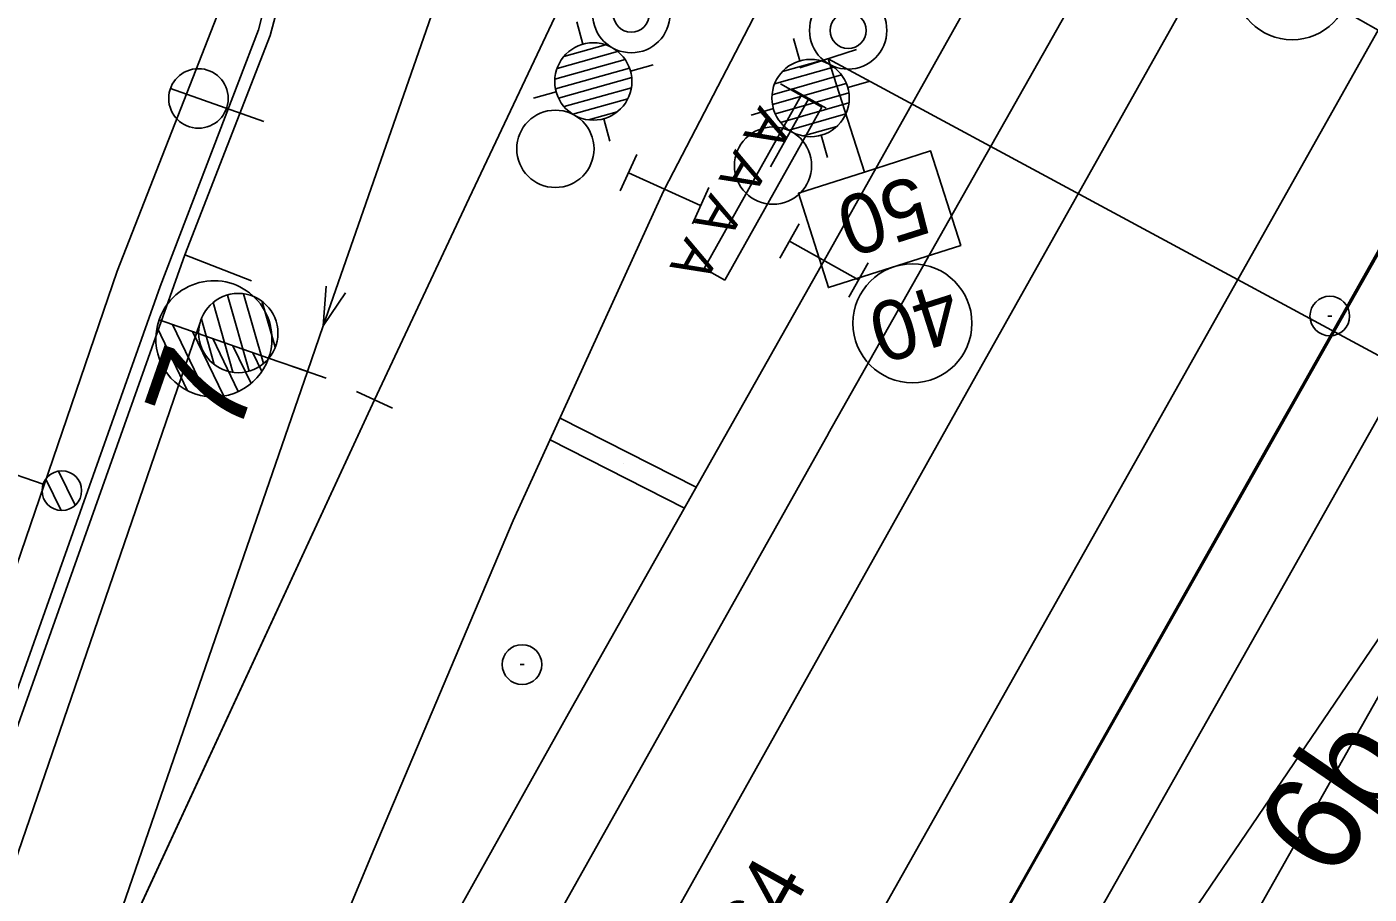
# Model space of a CAD drawing. Extents: x -781083 to -763634, y -1029516 to -1022695.
# Drawn here: x -765207.99 to -765174.13, y -1024251.69 to -1024229.83 of the extents above; entities that cross this region are included whole.
import ezdxf

# ---------------------------------------------------------------- set-up
doc = ezdxf.new("R2010")
doc.units = 0
for name, color, linetype in [('Default', 7, 'Continuous'), ('Hranice parcel', 7, 'Continuous'), ('PS120111-MOK', 7, 'Continuous'), ('PS_12-01-10_Kabelizace_nove_kabelizace', 7, 'Continuous'), ('PS_12-01-11_SZZ_Slany_nove_prvky', 7, 'Continuous'), ('PS_12-01-11_SZZ_Slany_rusene_prvky', 7, 'Continuous'), ('PS_12-01-11_SZZ_Slany_rusene_prvky_popis', 7, 'Continuous'), ('SO128401_EOV_trasa', 7, 'Continuous'), ('Vrstva 1', 7, 'Continuous'), ('Vrstva 2', 7, 'Continuous'), ('Vrstva 25', 7, 'Continuous'), ('Vrstva 28', 7, 'Continuous'), ('Vrstva 3', 7, 'Continuous'), ('Vrstva 47', 7, 'Continuous'), ('Vrstva 49', 7, 'Continuous'), ('Vrstva 5', 7, 'Continuous'), ('Vrstva 50', 7, 'Continuous'), ('Vrstva 7', 7, 'Continuous'), ('Vrstva 9', 7, 'Continuous'), ('ČD Telematika_TK', 7, 'Continuous')]:
    doc.layers.add(name, color=color, linetype=linetype)

# ---------------------------------------------------------------- blocks, each defined once
blk = doc.blocks.new('C622')
at = {"layer": 'Vrstva 9'}
for p, q in [((50, 3), (0, 3)), ((0, 3), (0, -3)), ((50, -3), (50, 3)), ((0, -3), (50, -3)), ((0, -3), (0, -9))]:
    blk.add_line(p, q, dxfattribs=at)
blk = doc.blocks.new('C669_16')
at = {"layer": 'Vrstva 25'}
for p, q in [((0, 5), (0, 40)), ((7, 39.99), (33, 40)), ((-4.78, -1.46), (1.44, 4.76)), ((-2.39, -4.37), (4.38, 2.4))]:
    blk.add_line(p, q, dxfattribs=at)
blk.add_circle((0, 0), 5, dxfattribs=at)
blk.add_circle((0, 0), 5, dxfattribs=at)
for centre, start, end in [((10, 40), 0, 180), ((20, 39.88), 179.2975, 0.7026)]:
    blk.add_arc(centre, 10, start, end, dxfattribs=at)
blk = doc.blocks.new('C053_2')
at = {"layer": 'Vrstva 25'}
blk.add_line((-0.5, 0), (0.5, 0), dxfattribs=at)
blk.add_circle((0, 0), 5, dxfattribs=at)
blk = doc.blocks.new('C707_2')
at = {"layer": 'Vrstva 47'}
blk.add_line((0, 7.5), (-0.01, -17.5), dxfattribs=at)
blk.add_circle((0, 0), 7.5, dxfattribs=at)
blk = doc.blocks.new('C053_4')
at = {"layer": 'Vrstva 50'}
blk.add_line((-0.5, 0), (0.5, 0), dxfattribs=at)
blk.add_circle((0, 0), 5, dxfattribs=at)
blk = doc.blocks.new('C211_1')
at = {"layer": 'Vrstva 5'}
blk.add_line((-7.5, 0), (7.5, 0), dxfattribs=at)
blk.add_lwpolyline([(0, 0), (0, 30), (17.5, 30), (17.5, 55), (-17.5, 55), (-17.5, 30), (0, 30)], dxfattribs=at)
blk = doc.blocks.new('C264_1')
at = {"layer": 'Vrstva 5'}
blk.add_circle((0, 70), 15, dxfattribs=at)
blk = doc.blocks.new('C649_1')
at = {"layer": 'Vrstva 3'}
for p, q in [((-5, 10), (5, 10)), ((0, 10), (0, -10)), ((-5, -10), (5, -10))]:
    blk.add_line(p, q, dxfattribs=at)
blk = doc.blocks.new('C084_2')
at = {"layer": 'Vrstva 2'}
blk.add_line((0, 5), (0, -5), dxfattribs=at)
blk = doc.blocks.new('C321')
at = {"layer": 'Vrstva 2'}
blk.add_lwpolyline([(9.66, 2.59), (0, 0), (9.66, -2.59)], dxfattribs=at)
blk = doc.blocks.new('C516_5')
at = {"layer": 'Vrstva 2'}
for p, q in [((-14.51, 26.98), (-1.99, 39.5)), ((-14.28, 21.84), (-0.02, 36.09)), ((-12.8, 17.94), (-0.02, 30.72)), ((-10.51, 14.86), (-0.02, 25.34)), ((-7.52, 12.48), (-0.03, 19.97)), ((-3.73, 10.89), (-0.03, 14.59)), ((0, 10.39), (0, 0))]:
    blk.add_line(p, q, dxfattribs=at)
blk.add_lwpolyline([(0, 10.39), (0, 39.66)], dxfattribs=at)
for centre, start, end in [((0, 25.03), 90.0196, 269.9804), ((0.06, 25.03), 269.7652, 90.2348)]:
    blk.add_arc(centre, 14.63, start, end, dxfattribs=at)
blk = doc.blocks.new('C515_4')
at = {"layer": 'Vrstva 2'}
for p, q in [((-0.02, 35.76), (3.35, 39.13)), ((-0.02, 30.45), (7.16, 37.63)), ((-0.02, 25.15), (10.19, 35.36)), ((-0.03, 19.84), (12.53, 32.4)), ((-0.03, 14.54), (14.1, 28.67)), ((1.1, 10.37), (14.53, 23.79)), ((0, 10.29), (0, 0))]:
    blk.add_line(p, q, dxfattribs=at)
blk.add_lwpolyline([(0, 39.56), (0, 10.29)], dxfattribs=at)
blk.add_circle((0, 24.92), 14.64, dxfattribs=at)
blk.add_arc((0, 24.92), 14.63, 270.0191, 89.98, dxfattribs=at)
blk = doc.blocks.new('POINT_DISPLAY')
at = {"layer": 'Default'}
blk.add_line((0, 0), (0, 0), dxfattribs=at)
blk = doc.blocks.new('C335')
at = {"layer": 'Vrstva 7'}
blk.add_blockref('POINT_DISPLAY', (0, 0), dxfattribs=at)
blk = doc.blocks.new('C016_9')
at = {"layer": 'PS_12-01-11_SZZ_Slany_rusene_prvky'}
for p, q in [((0, 5), (0, -5)), ((19.8, 0), (0, 0))]:
    blk.add_line(p, q, dxfattribs=at)
blk = doc.blocks.new('NS12_1')
at = {"layer": 'PS_12-01-11_SZZ_Slany_nove_prvky'}
for p, q in [((-10.61, 115.61), (-17, 122)), ((-14.95, 104.3), (0.71, 119.96)), ((10.61, 115.61), (17, 122)), ((-14.06, 99.88), (5.12, 119.06)), ((-13.82, 110.73), (-5.7, 118.86)), ((-12.24, 96.4), (8.61, 117.25)), ((-9.72, 93.62), (11.4, 114.74)), ((-6.52, 91.51), (13.48, 111.52)), ((-2.5, 90.23), (14.77, 107.5)), ((2.88, 90.31), (14.72, 102.15)), ((-10.61, 94.39), (-17, 88)), ((10.61, 94.39), (17, 88)), ((0.97, 59.97), (-14.97, 44.03)), ((8.42, 57.42), (-12.42, 36.58)), ((12.99, 52.49), (-7.8, 32.19)), ((14.97, 45.97), (-1, 30)), ((0, 30), (0, 0)), ((-15, 0), (15, 0))]:
    blk.add_line(p, q, dxfattribs=at)
for centre, radius in [((0, 135), 15), ((0, 105), 15), ((0, 75), 15), ((0, 75), 7), ((0, 45), 15)]:
    blk.add_circle(centre, radius, dxfattribs=at)
blk = doc.blocks.new('NS8')
at = {"layer": 'PS_12-01-11_SZZ_Slany_nove_prvky'}
for p, q in [((-10.61, 85.61), (-17, 92)), ((-14.92, 73.72), (1.27, 89.91)), ((-14.24, 79.71), (-4.75, 89.19)), ((-13.91, 69.42), (5.56, 88.89)), ((10.61, 85.61), (17, 92)), ((-11.99, 66.04), (8.96, 86.99)), ((-9.38, 63.35), (11.66, 84.39)), ((-6.1, 61.33), (13.69, 81.12)), ((-1.96, 60.16), (14.86, 76.98)), ((3.63, 60.45), (14.51, 71.33)), ((-10.61, 64.39), (-17, 58)), ((10.61, 64.39), (17, 58)), ((0, 30), (0, 0)), ((-15, 0), (15, 0))]:
    blk.add_line(p, q, dxfattribs=at)
for centre, radius in [((0, 105), 15), ((0, 75), 15), ((0, 45), 15), ((0, 45), 7)]:
    blk.add_circle(centre, radius, dxfattribs=at)
blk = doc.blocks.new('PZ2_2')
at = {"layer": 'PS_12-01-11_SZZ_Slany_nove_prvky'}
for p, q in [((-18.83, -0.14), (-23.82, 17.41)), ((-14.74, 0.11), (-20.2, 19.3)), ((-11.12, 2.04), (-16.13, 19.62)), ((-8.14, 6.18), (-11.41, 17.64)), ((-23.54, 1.82), (-26.79, 13.24))]:
    blk.add_line(p, q, dxfattribs=at)
blk.add_circle((-17.47, 9.73), 10, dxfattribs=at)

msp = doc.modelspace()

# ---------------------------------------------------------------- linework, layer by layer
at = {"layer": 'Hranice parcel'}
msp.add_lwpolyline([(-765199.67, -1024294.27), (-765200.37, -1024293.59), (-765169.79, -1024239.44), (-765167.98, -1024240.28)], dxfattribs=at)
at = {"layer": 'PS120111-MOK'}
msp.add_lwpolyline([(-765225.805, -1024328.474), (-765227.041, -1024327.403), (-765189.607, -1024263.284), (-765167.089, -1024223.521), (-765111.836, -1024124.939), (-765108.851, -1024119.501), (-765085.73, -1024077.899), (-765081.023, -1024080.523), (-765060.822, -1024044.042), (-765057.835, -1024038.647), (-765021.888, -1023965.037), (-765009.529, -1023945.01), (-764990.029, -1023909.994), (-764973.93, -1023884.565), (-764957.796, -1023847.878), (-764953.349, -1023837.037), (-764952.504, -1023834.976), (-764951.393, -1023835.06)], dxfattribs=at)
at = {"layer": 'PS_12-01-10_Kabelizace_nove_kabelizace'}
for points in [[(-765057.835, -1024038.647), (-765081.023, -1024080.523), (-765085.73, -1024077.899), (-765108.851, -1024119.501), (-765111.836, -1024124.939), (-765167.089, -1024223.521), (-765189.607, -1024263.284)], [(-765187.778, -1024240.091), (-765178.835, -1024224.275), (-765179.085, -1024224.133), (-765182.574, -1024222.177), (-765183.179, -1024221.837), (-765186.668, -1024219.881), (-765187.68, -1024219.499), (-765191.287, -1024217.769), (-765191.359, -1024217.739), (-765182.417, -1024196.766), (-765166.811, -1024163.482)], [(-765236.878, -1024327.426), (-765233.14, -1024319.848), (-765214.513, -1024268.974), (-765203.62, -1024237.281)], [(-765187.772, -1024240.081), (-765198.223, -1024258.688)]]:
    msp.add_lwpolyline(points, dxfattribs=at)
at = {"layer": 'SO128401_EOV_trasa'}
msp.add_lwpolyline([(-765111.624, -1024019.292), (-765109.87, -1024016.203), (-765060.824, -1024044.045), (-765060.824, -1024044.045), (-765081.023, -1024080.523), (-765081.023, -1024080.523), (-765085.73, -1024077.899), (-765108.851, -1024119.501), (-765111.836, -1024124.939), (-765167.089, -1024223.521), (-765176.711, -1024240.445), (-765189.607, -1024263.284), (-765189.607, -1024263.284), (-765225.916, -1024325.475), (-765224.46, -1024326.168)], dxfattribs=at)
at = {"layer": 'Vrstva 1'}
for points in [[(-765215.522, -1024287.533), (-765214.869, -1024286.147), (-765208.592, -1024272.488), (-765202.041, -1024257.278), (-765199.225, -1024250.55), (-765195.719, -1024242.277), (-765191.973, -1024234.063), (-765191.905, -1024233.922), (-765187.773, -1024225.954), (-765183.261, -1024217.887), (-765177.292, -1024207.279), (-765170.878, -1024195.834), (-765163.532, -1024182.764), (-765155.727, -1024168.863), (-765148.415, -1024155.812), (-765140.866, -1024142.346)], [(-765200.909, -1024238.522), (-765200.512, -1024237.363), (-765196.775, -1024226.639), (-765194.217, -1024214.221), (-765192.75, -1024207.206), (-765190.136, -1024194.92), (-765187.944, -1024184.628), (-765186.685, -1024178.691), (-765184.006, -1024166.028), (-765181.702, -1024155.329), (-765179.632, -1024145.998)], [(-765208.592, -1024272.488), (-765200.394, -1024258.001), (-765194.324, -1024247.14), (-765187.882, -1024235.72), (-765182.524, -1024226.176), (-765175.117, -1024212.969), (-765167.745, -1024199.837), (-765160.378, -1024186.68), (-765154.91, -1024176.911), (-765146.757, -1024162.404), (-765139.177, -1024148.91)], [(-765227.172, -1024323.332), (-765226.383, -1024321.987), (-765218.823, -1024308.994), (-765212.016, -1024293.682), (-765210.286, -1024289.72), (-765207.837, -1024284.198), (-765203.542, -1024274.997), (-765199.177, -1024266.185), (-765195.745, -1024259.62), (-765191.959, -1024252.744), (-765183.924, -1024238.408), (-765177.594, -1024227.134), (-765171.735, -1024216.696), (-765164.143, -1024203.205), (-765156.397, -1024189.358), (-765149.423, -1024176.961), (-765143.434, -1024166.31), (-765138.578, -1024157.675), (-765133.719, -1024149)], [(-765196.085, -1024278.806), (-765194.209, -1024275.468), (-765190.323, -1024268.633), (-765181.566, -1024253.231), (-765176.626, -1024244.51), (-765168.111, -1024229.414), (-765158.27, -1024211.855), (-765152.182, -1024200.956), (-765148.92, -1024195.244), (-765140.746, -1024180.761), (-765133.358, -1024167.67), (-765132.595, -1024166.323)], [(-765200.909, -1024238.522), (-765200.512, -1024237.363), (-765196.775, -1024226.639), (-765192.593, -1024214.636)], [(-765211.766, -1024269.927), (-765211.276, -1024268.47), (-765206.854, -1024255.717), (-765199.221, -1024239.235), (-765196.829, -1024234.152), (-765192.736, -1024225.492), (-765188.645, -1024216.807)], [(-765227.172, -1024323.332), (-765226.383, -1024321.987), (-765218.823, -1024308.994), (-765210.425, -1024294.562), (-765204.319, -1024283.867), (-765196.481, -1024270.015), (-765194.577, -1024266.628), (-765187.356, -1024253.776), (-765179.867, -1024240.503), (-765173.904, -1024229.916)], [(-765179.467, -1024253.46), (-765167.817, -1024236.316), (-765164.509, -1024231.448)], [(-765211.766, -1024269.927), (-765211.276, -1024268.47), (-765206.854, -1024255.717), (-765200.909, -1024238.522)]]:
    msp.add_lwpolyline(points, dxfattribs=at)
at = {"layer": 'Vrstva 2'}
msp.add_line((-765206.854, -1024255.717), (-765199.221, -1024239.235), dxfattribs=at)
for points in [[(-765200.909, -1024238.522), (-765200.512, -1024237.363), (-765196.775, -1024226.639), (-765192.593, -1024214.636)], [(-765211.766, -1024269.927), (-765211.276, -1024268.47), (-765206.854, -1024255.717), (-765200.909, -1024238.522)]]:
    msp.add_lwpolyline(points, dxfattribs=at)
at = {"layer": 'Vrstva 28'}
for points in [[(-765204.008, -1024235.573), (-765201.849, -1024230.046), (-765196.522, -1024210.191), (-765188.801, -1024213.093), (-765189.354, -1024214.586)], [(-765215, -1024266.523), (-765204.008, -1024235.573), (-765202.323, -1024236.232)]]:
    msp.add_lwpolyline(points, dxfattribs=at)
at = {"layer": 'Vrstva 49'}
for points in [[(-765224.162, -1024291.367), (-765215.697, -1024267.565), (-765204.627, -1024236.377), (-765202.143, -1024229.903), (-765195.789, -1024204.722), (-765193.85, -1024193.807)], [(-765225.333, -1024290.918), (-765216.428, -1024267.329), (-765205.715, -1024235.987), (-765203.195, -1024229.565)]]:
    msp.add_lwpolyline(points, dxfattribs=at)
at = {"layer": 'Vrstva 5'}
msp.add_line((-765187.775, -1024230.633), (-765118.399, -1024268.058), dxfattribs=at)
at = {"layer": 'Vrstva 7'}
for p, q in [((-765191.107, -1024241.438), (-765194.538, -1024239.691)), ((-765191.402, -1024241.961), (-765194.788, -1024240.237))]:
    msp.add_line(p, q, dxfattribs=at)
at = {"layer": 'ČD Telematika_TK'}
msp.add_lwpolyline([(-765257.028, -1024404.569), (-765256.037, -1024398.213), (-765249.421, -1024374.188), (-765226.425, -1024328.292), (-765185.224, -1024255.545), (-765167.149, -1024223.486), (-765171.928, -1024220.746), (-765141.483, -1024166.52), (-765136.718, -1024169.454), (-765086.954, -1024080.425), (-765063.726, -1024094.284), (-765054.277, -1024080.444), (-765052.94, -1024078.307), (-765049.809, -1024079.983), (-765033.351, -1024048.633), (-765033.134, -1024014.623), (-765034.915, -1024000.619), (-765019.65, -1023968.646), (-765007.996, -1023946.352)], dxfattribs=at)

# ---------------------------------------------------------------- block references
at = {"layer": 'PS_12-01-11_SZZ_Slany_nove_prvky', "xscale": 0.06499999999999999, "yscale": 0.06499999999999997}
for name, p, rotation in [('NS12_1', (-765190.349, -1024225.261), 150.58545510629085), ('NS8', (-765185.852, -1024227.364), 150.92209893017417)]:
    msp.add_blockref(name, p, dxfattribs=dict(at, rotation=rotation))
at = {"layer": 'PS_12-01-11_SZZ_Slany_nove_prvky', "xscale": 0.1, "yscale": 0.10000000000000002}
msp.add_blockref('PZ2_2', (-765200.909, -1024238.522), dxfattribs=at)
at = {"layer": 'PS_12-01-11_SZZ_Slany_rusene_prvky', "xscale": 0.1, "yscale": 0.10000000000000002, "rotation": -119.28438101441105}
msp.add_blockref('C016_9', (-765188.265, -1024231.635), dxfattribs=at)
at = {"layer": 'Vrstva 2'}
for name, p, xscale, yscale, rotation in [('C515_4', (-765173.904, -1024229.916), 0.1, 0.10000000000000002, 60.610138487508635), ('C516_5', (-765200.909, -1024238.522), 0.1, 0.09999999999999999, 70.76947563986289), ('C321', (-765200.512, -1024237.363), 0.1, 0.10000000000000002, 70.76947563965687), ('C084_2', (-765200.909, -1024238.522), 0.1, 0.10000000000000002, -108.90821247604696), ('C084_2', (-765199.221, -1024239.235), 0.10000000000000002, 0.1, 65.15227538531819)]:
    msp.add_blockref(name, p, dxfattribs=dict(at, xscale=xscale, yscale=yscale, rotation=rotation))
at = {"layer": 'Vrstva 25', "xscale": 0.1, "yscale": 0.10000000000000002}
msp.add_blockref('C053_2', (-765175.125, -1024237.12), dxfattribs=at)
at = {"layer": 'Vrstva 25', "xscale": 0.09999999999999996, "yscale": 0.09999999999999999, "rotation": 70.97976035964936}
msp.add_blockref('C669_16', (-765207.107, -1024241.522), dxfattribs=at)
at = {"layer": 'Vrstva 3'}
for p, xscale, yscale, rotation in [((-765191.905, -1024233.922), 0.09999999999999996, 0.09999999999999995, 65.46362858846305), ((-765187.882, -1024235.72), 0.1, 0.10000000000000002, 60.57273877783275)]:
    msp.add_blockref('C649_1', p, dxfattribs=dict(at, xscale=xscale, yscale=yscale, rotation=rotation))
at = {"layer": 'Vrstva 47', "xscale": 0.09999999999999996, "yscale": 0.09999999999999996, "rotation": 70.7634163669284}
msp.add_blockref('C707_2', (-765203.661, -1024231.635), dxfattribs=at)
at = {"layer": 'Vrstva 5'}
for name, xscale, yscale, rotation in [('C211_1', 0.09999999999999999, 0.1, -162.2939533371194), ('C264_1', 0.0999999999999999, 0.09999999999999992, -162.3452531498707)]:
    msp.add_blockref(name, (-765187.775, -1024230.633), dxfattribs=dict(at, xscale=xscale, yscale=yscale, rotation=rotation))
at = {"layer": 'Vrstva 50', "xscale": 0.1, "yscale": 0.10000000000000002}
msp.add_blockref('C053_4', (-765195.499, -1024245.907), dxfattribs=at)
at = {"layer": 'Vrstva 7', "xscale": 0.10000000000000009, "yscale": 0.10000000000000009, "rotation": 90}
msp.add_blockref('C335', (-765192.929, -1024240.847), dxfattribs=at)
at = {"layer": 'Vrstva 9', "xscale": 0.1, "yscale": 0.10000000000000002, "rotation": -119.28438101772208}
msp.add_blockref('C622', (-765188.196, -1024231.708), dxfattribs=at)

# ---------------------------------------------------------------- texts
at = {"layer": 'PS_12-01-11_SZZ_Slany_rusene_prvky'}
msp.add_text('  A A A A ', height=1, rotation=240.7156, dxfattribs=at).set_placement((-765189.137, -1024231.146))
at = {"layer": 'PS_12-01-11_SZZ_Slany_rusene_prvky_popis'}
msp.add_text('S4', height=1.5, rotation=60.6062, dxfattribs=at).set_placement((-765189.463, -1024253.505))
at = {"layer": 'Vrstva 1'}
msp.add_text('6b', height=2.5, rotation=55.8024, dxfattribs=at).set_placement((-765175.056, -1024251.417))
at = {"layer": 'Vrstva 2'}
msp.add_text('7', height=2.5, rotation=70.7695, dxfattribs=at).set_placement((-765202.715, -1024240.276))
at = {"layer": 'Vrstva 5'}
for s, rotation, p in [('50', 197.6547, (-765185.547, -1024233.548)), ('40', 197.706, (-765184.747, -1024236.235))]:
    msp.add_text(s, height=1.5, rotation=rotation, dxfattribs=at).set_placement(p)

doc.saveas('drawing.dxf')
